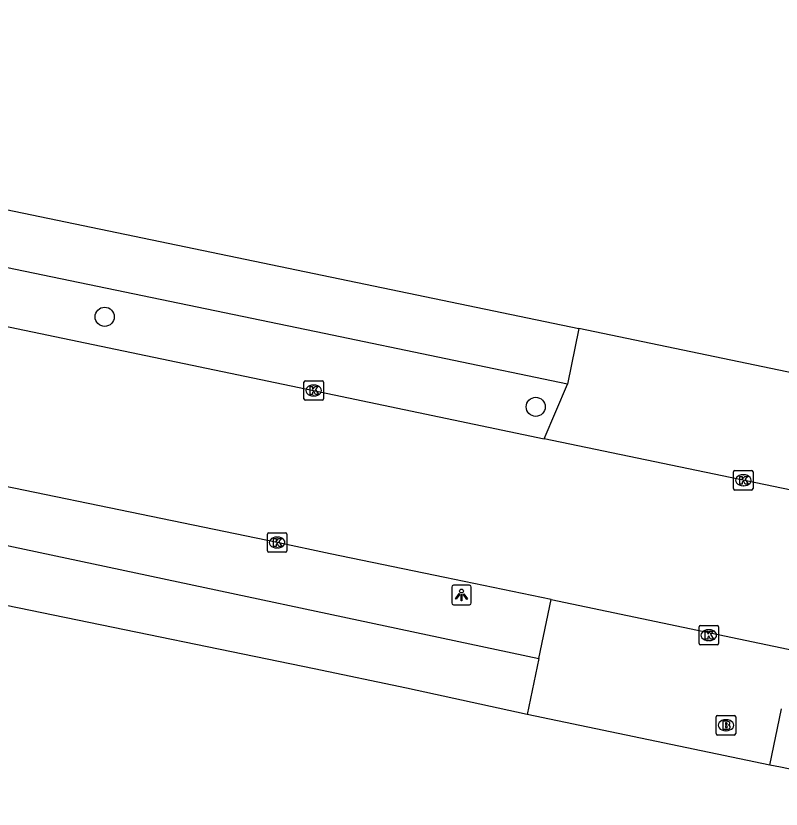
# Model space of a CAD drawing. Extents: x 157692 to 159670, y 381454 to 383289.
# Drawn here: x 158039.01 to 158078.16, y 382422.76 to 382463.35 of the extents above; entities that cross this region are included whole.
import ezdxf

# ---------------------------------------------------------------- set-up
doc = ezdxf.new("R2010")
doc.units = 0
for name, color, linetype in [('IMGEO_Boom', 7, 'Continuous'), ('IMGEO_Brandkraan', 7, 'Continuous'), ('IMGEO_Hek', 7, 'Continuous'), ('IMGEO_Kolk', 7, 'Continuous'), ('IMGEO_Lichtpunt', 7, 'Continuous'), ('IMGEO_Rijbaan_lokaal_gesloten', 7, 'Continuous'), ('IMGEO_Voetpad_open', 7, 'Continuous')]:
    doc.layers.add(name, color=color, linetype=linetype)

msp = doc.modelspace()

# ---------------------------------------------------------------- linework, layer by layer
at = {"layer": 'IMGEO_Boom'}
for centre in [(158043.557, 382447.954), (158065.604, 382443.346)]:
    msp.add_circle(centre, 0.489, dxfattribs=at)
at = {"layer": 'IMGEO_Brandkraan'}
for p, q in [((158074.832, 382426.627), (158074.832, 382427.479)), ((158074.907, 382427.553), (158075.759, 382427.553)), ((158075.833, 382427.479), (158075.833, 382426.627)), ((158075.32, 382427.333), (158075.345, 382427.333)), ((158075.343, 382426.773), (158075.318, 382426.773)), ((158075.759, 382426.553), (158074.907, 382426.553))]:
    msp.add_line(p, q, dxfattribs=at)
for points in [[(158074.832, 382426.627), (158074.832, 382427.479)], [(158074.907, 382427.553), (158075.759, 382427.553)], [(158075.833, 382427.479), (158075.833, 382426.627)], [(158075.18, 382427.253), (158075.18, 382426.853), (158075.393, 382426.853)], [(158075.411, 382427.253), (158075.18, 382427.253)], [(158075.359, 382427.172), (158075.305, 382427.172), (158075.305, 382427.096)], [(158075.305, 382427.096), (158075.358, 382427.096)], [(158075.367, 382427.02), (158075.305, 382427.02), (158075.305, 382426.939)], [(158075.305, 382426.939), (158075.367, 382426.939)], [(158075.759, 382426.553), (158074.907, 382426.553)]]:
    msp.add_lwpolyline(points, dxfattribs=at)
for centre, radius, start, end in [((158074.909, 382427.477), 0.0765, 91.552, 178.448), ((158074.909, 382427.477), 0.0765, 91.552, 178.448), ((158075.757, 382427.477), 0.0765, 1.552, 88.448), ((158075.757, 382427.477), 0.0765, 1.552, 88.448), ((158075.36, 382427.134), 0.0379, 267.8285, 90.9355), ((158075.415, 382427.108), 0.145, 59.4692, 91.5367), ((158075.44, 382427.155), 0.0922, 285.5137, 58.1501), ((158075.445, 382426.963), 0.105, 301.3115, 78.989), ((158075.368, 382426.979), 0.0404, 269.8759, 90.5077), ((158075.399, 382427.104), 0.251, 268.6676, 293.5347), ((158074.909, 382426.629), 0.0765, 181.552, 268.448), ((158074.909, 382426.629), 0.0765, 181.552, 268.448), ((158075.757, 382426.629), 0.0765, 271.552, 358.448), ((158075.757, 382426.629), 0.0765, 271.552, 358.448)]:
    msp.add_arc(centre, radius, start, end, dxfattribs=at)
for centre, major_axis, ratio, start_param, end_param in [((158075.319, 382427.053), (-0.387, 0.002), 0.722429, 4.712389, 7.853982), ((158075.344, 382427.053), (-0.39, 0.002), 0.717154, 1.570796, 4.712389)]:
    msp.add_ellipse(centre, major_axis=major_axis, ratio=ratio, start_param=start_param, end_param=end_param, dxfattribs=at)
at = {"layer": 'IMGEO_Hek'}
for points in [[(158054.275, 382429.938), (158012.465, 382438.532)], [(158058.992, 382428.951), (158054.275, 382429.938)], [(158065.161, 382427.595), (158058.992, 382428.951)], [(158077.572, 382425.007), (158065.161, 382427.595)], [(158078.129, 382424.902), (158077.572, 382425.007)]]:
    msp.add_lwpolyline(points, dxfattribs=at)
at = {"layer": 'IMGEO_Kolk'}
for p, q in [((158053.746, 382443.756), (158053.746, 382444.608)), ((158053.821, 382444.682), (158054.673, 382444.682)), ((158054.747, 382444.608), (158054.747, 382443.756)), ((158054.234, 382444.462), (158054.259, 382444.462)), ((158054.257, 382443.902), (158054.232, 382443.902)), ((158054.673, 382443.682), (158053.821, 382443.682)), ((158075.795, 382440.089), (158076.647, 382440.089)), ((158075.72, 382439.163), (158075.72, 382440.015)), ((158076.208, 382439.869), (158076.233, 382439.869)), ((158076.721, 382440.015), (158076.721, 382439.163)), ((158076.231, 382439.309), (158076.206, 382439.309)), ((158076.647, 382439.089), (158075.795, 382439.089)), ((158051.877, 382435.978), (158051.877, 382436.83)), ((158051.952, 382436.904), (158052.804, 382436.904)), ((158052.878, 382436.83), (158052.878, 382435.978)), ((158052.365, 382436.684), (158052.39, 382436.684)), ((158052.388, 382436.124), (158052.363, 382436.124)), ((158052.804, 382435.904), (158051.952, 382435.904)), ((158073.956, 382431.238), (158073.956, 382432.09)), ((158074.031, 382432.164), (158074.883, 382432.164)), ((158074.444, 382431.944), (158074.469, 382431.944)), ((158074.957, 382432.09), (158074.957, 382431.238)), ((158074.883, 382431.164), (158074.031, 382431.164)), ((158074.467, 382431.384), (158074.442, 382431.384))]:
    msp.add_line(p, q, dxfattribs=at)
for points in [[(158053.746, 382443.756), (158053.746, 382444.608)], [(158053.821, 382444.682), (158054.673, 382444.682)], [(158054.747, 382444.608), (158054.747, 382443.756)], [(158054.067, 382444.382), (158054.19, 382444.382), (158054.19, 382444.231), (158054.32, 382444.382), (158054.484, 382444.382), (158054.338, 382444.231), (158054.491, 382443.982), (158054.339, 382443.982), (158054.254, 382444.146), (158054.19, 382444.079), (158054.19, 382443.982), (158054.067, 382443.982), (158054.067, 382444.382)], [(158054.673, 382443.682), (158053.821, 382443.682)], [(158075.795, 382440.089), (158076.647, 382440.089)], [(158075.72, 382439.163), (158075.72, 382440.015)], [(158076.041, 382439.789), (158076.164, 382439.789), (158076.164, 382439.638), (158076.294, 382439.789), (158076.458, 382439.789), (158076.312, 382439.638), (158076.465, 382439.389), (158076.313, 382439.389), (158076.228, 382439.553), (158076.164, 382439.486), (158076.164, 382439.389), (158076.041, 382439.389), (158076.041, 382439.789)], [(158076.721, 382440.015), (158076.721, 382439.163)], [(158076.647, 382439.089), (158075.795, 382439.089)], [(158051.877, 382435.978), (158051.877, 382436.83)], [(158051.952, 382436.904), (158052.804, 382436.904)], [(158052.878, 382436.83), (158052.878, 382435.978)], [(158052.198, 382436.604), (158052.321, 382436.604), (158052.321, 382436.453), (158052.451, 382436.604), (158052.615, 382436.604), (158052.469, 382436.453), (158052.622, 382436.204), (158052.47, 382436.204), (158052.385, 382436.368), (158052.321, 382436.301), (158052.321, 382436.204), (158052.198, 382436.204), (158052.198, 382436.604)], [(158052.804, 382435.904), (158051.952, 382435.904)], [(158073.956, 382431.238), (158073.956, 382432.09)], [(158074.031, 382432.164), (158074.883, 382432.164)], [(158074.957, 382432.09), (158074.957, 382431.238)], [(158074.277, 382431.864), (158074.4, 382431.864), (158074.4, 382431.713), (158074.53, 382431.864), (158074.694, 382431.864), (158074.548, 382431.713), (158074.701, 382431.464), (158074.549, 382431.464), (158074.464, 382431.628), (158074.4, 382431.561), (158074.4, 382431.464), (158074.277, 382431.464), (158074.277, 382431.864)], [(158074.883, 382431.164), (158074.031, 382431.164)]]:
    msp.add_lwpolyline(points, dxfattribs=at)
for centre, start, end in [((158053.823, 382444.606), 91.552, 178.448), ((158053.823, 382444.606), 91.552, 178.448), ((158054.671, 382444.606), 1.552, 88.448), ((158054.671, 382444.606), 1.552, 88.448), ((158053.823, 382443.758), 181.552, 268.448), ((158053.823, 382443.758), 181.552, 268.448), ((158054.671, 382443.758), 271.552, 358.448), ((158054.671, 382443.758), 271.552, 358.448), ((158075.797, 382440.013), 91.552, 178.448), ((158075.797, 382440.013), 91.552, 178.448), ((158076.645, 382440.013), 1.552, 88.448), ((158076.645, 382440.013), 1.552, 88.448), ((158075.797, 382439.165), 181.552, 268.448), ((158075.797, 382439.165), 181.552, 268.448), ((158076.645, 382439.165), 271.552, 358.448), ((158076.645, 382439.165), 271.552, 358.448), ((158051.954, 382436.828), 91.552, 178.448), ((158051.954, 382436.828), 91.552, 178.448), ((158052.802, 382436.828), 1.552, 88.448), ((158052.802, 382436.828), 1.552, 88.448), ((158051.954, 382435.98), 181.552, 268.448), ((158051.954, 382435.98), 181.552, 268.448), ((158052.802, 382435.98), 271.552, 358.448), ((158052.802, 382435.98), 271.552, 358.448), ((158074.033, 382432.088), 91.552, 178.448), ((158074.033, 382432.088), 91.552, 178.448), ((158074.881, 382432.088), 1.552, 88.448), ((158074.881, 382432.088), 1.552, 88.448), ((158074.033, 382431.24), 181.552, 268.448), ((158074.033, 382431.24), 181.552, 268.448), ((158074.881, 382431.24), 271.552, 358.448), ((158074.881, 382431.24), 271.552, 358.448)]:
    msp.add_arc(centre, 0.0765, start, end, dxfattribs=at)
for centre, major_axis, ratio, start_param, end_param in [((158054.233, 382444.182), (-0.387, 0.002), 0.722429, 4.712389, 7.853982), ((158054.258, 382444.182), (-0.39, 0.002), 0.717154, 1.570796, 4.712389), ((158076.207, 382439.589), (-0.387, 0.002), 0.722429, 4.712389, 7.853982), ((158076.232, 382439.589), (-0.39, 0.002), 0.717154, 1.570796, 4.712389), ((158052.364, 382436.404), (-0.387, 0.002), 0.722429, 4.712389, 7.853982), ((158052.389, 382436.404), (-0.39, 0.002), 0.717154, 1.570796, 4.712389), ((158074.443, 382431.664), (-0.387, 0.002), 0.722429, 4.712389, 7.853982), ((158074.468, 382431.664), (-0.39, 0.002), 0.717154, 1.570796, 4.712389)]:
    msp.add_ellipse(centre, major_axis=major_axis, ratio=ratio, start_param=start_param, end_param=end_param, dxfattribs=at)
at = {"layer": 'IMGEO_Lichtpunt'}
for p, q in [((158061.308, 382434.122), (158061.308, 382433.315)), ((158061.308, 382434.122), (158061.308, 382433.315)), ((158062.21, 382434.217), (158061.402, 382434.217)), ((158062.21, 382434.217), (158061.402, 382434.217)), ((158062.304, 382433.315), (158062.304, 382434.122)), ((158062.304, 382433.315), (158062.304, 382434.122)), ((158061.402, 382433.221), (158062.21, 382433.221)), ((158061.402, 382433.221), (158062.21, 382433.221))]:
    msp.add_line(p, q, dxfattribs=at)
for points in [[(158061.682, 382433.786), (158061.721, 382433.758), (158061.533, 382433.496), (158061.495, 382433.523), (158061.682, 382433.786)], [(158061.784, 382433.738), (158061.831, 382433.738), (158061.831, 382433.416), (158061.784, 382433.416), (158061.784, 382433.738)], [(158061.894, 382433.758), (158061.932, 382433.785), (158062.119, 382433.523), (158062.08, 382433.495), (158061.894, 382433.758)]]:
    msp.add_lwpolyline(points, dxfattribs=at)
msp.add_circle((158061.807, 382433.92), 0.0994, dxfattribs=at)
for centre, start, end in [((158061.402, 382434.122), 90, 180), ((158061.402, 382434.122), 90, 180), ((158062.21, 382434.122), 0, 90), ((158062.21, 382434.122), 0, 90), ((158061.402, 382433.315), 180, 270), ((158061.402, 382433.315), 180, 270), ((158062.21, 382433.315), 270, 0), ((158062.21, 382433.315), 270, 360)]:
    msp.add_arc(centre, 0.0946, start, end, dxfattribs=at)
at = {"layer": 'IMGEO_Rijbaan_lokaal_gesloten'}
for points in [[(157995.629, 382456.37), (158000, 382455.463), (158010.234, 382453.338), (158033.234, 382448.567), (158054.243, 382444.18), (158066.043, 382441.715)], [(158066.396, 382433.485), (158060.955, 382434.611), (158055.085, 382435.83), (158052.374, 382436.406), (158031.371, 382440.735), (158013.738, 382444.405)], [(158086.979, 382437.368), (158078.181, 382439.179), (158066.043, 382441.715)], [(158066.396, 382433.485), (158078.842, 382430.882)]]:
    msp.add_lwpolyline(points, dxfattribs=at)
at = {"layer": 'IMGEO_Voetpad_open'}
for points in [[(157990.825, 382463.353), (158067.815, 382447.347)], [(158067.232, 382444.512), (158054.784, 382447.104), (158000, 382458.463), (157993.222, 382459.868)], [(158067.815, 382447.347), (158067.232, 382444.512)], [(158080.497, 382444.71), (158067.815, 382447.347)], [(158066.043, 382441.715), (158067.232, 382444.512)], [(158013.131, 382441.664), (158065.77, 382430.464)], [(158065.161, 382427.595), (158058.992, 382428.951), (158054.275, 382429.938), (158012.465, 382438.532)], [(158065.77, 382430.464), (158066.396, 382433.485)], [(158065.77, 382430.464), (158065.161, 382427.595)], [(158077.572, 382425.007), (158078.181, 382427.887)], [(158077.572, 382425.007), (158065.161, 382427.595)], [(158088.43, 382422.76), (158085.574, 382423.354), (158078.129, 382424.902), (158077.572, 382425.007)]]:
    msp.add_lwpolyline(points, dxfattribs=at)

doc.saveas('drawing.dxf')
